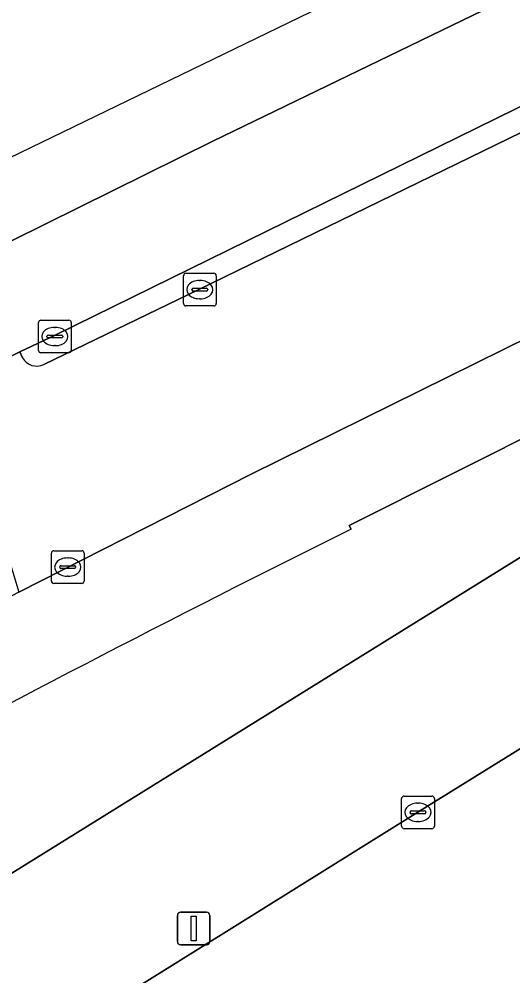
# Model space of a CAD drawing. Extents: x 159888 to 160761, y 384031 to 384750.
# Drawn here: x 160051.02 to 160066.11, y 384578.25 to 384607.52 of the extents above; entities that cross this region are included whole.
import ezdxf

# ---------------------------------------------------------------- set-up
doc = ezdxf.new("R2010")
doc.units = 0
for name, color, linetype in [('IMGEO_Groenvoorziening', 7, 'Continuous'), ('IMGEO_Haag', 7, 'Continuous'), ('IMGEO_Kolk', 7, 'Continuous'), ('IMGEO_Lichtmast', 7, 'Continuous'), ('IMGEO_Parkeervlak_open', 7, 'Continuous'), ('IMGEO_Rijbaan_lokaal_open', 7, 'Continuous'), ('IMGEO_Rijbaan_regionaal_gesloten', 7, 'Continuous'), ('IMGEO_Voetpad_open', 7, 'Continuous')]:
    doc.layers.add(name, color=color, linetype=linetype)

msp = doc.modelspace()

# ---------------------------------------------------------------- linework, layer by layer
at = {"layer": 'IMGEO_Groenvoorziening'}
for points in [[(160197.066, 384667.108), (160178.098, 384658.209), (160177.522, 384657.939), (160158.014, 384648.764), (160138.462, 384639.606), (160118.928, 384630.438), (160109.527, 384625.978), (160100.406, 384621.559), (160099.478, 384621.101), (160083.713, 384613.363), (160067.94, 384605.632), (160052.142, 384597.867), (160051.034, 384597.347), (160051.122, 384597.159)], [(160051.773, 384596.955), (160056.508, 384599.25), (160070.314, 384605.978), (160071.68, 384606.642), (160072.085, 384606.834), (160089.185, 384614.955), (160090.918, 384615.744), (160091.697, 384616.115), (160100.139, 384620.074), (160109.512, 384624.247), (160126.52, 384631.808), (160144.458, 384639.763), (160162.399, 384647.743), (160175.686, 384653.683), (160176.41, 384654.004), (160196.053, 384662.709)], [(160080.21, 384599.684), (160080.324, 384599.771), (160079.561, 384600.984), (160067.469, 384595.226), (160061.105, 384592.035), (160061.164, 384591.917)], [(160021.797, 384560.469), (160028.731, 384549.365), (160030.139, 384547.584), (160032.781, 384545.559), (160029.178, 384551.353), (160029.813, 384551.755), (160028.935, 384553.148), (160029.065, 384553.248), (160025.42, 384559.155), (160030.322, 384562.19), (160027.94, 384566.017), (160039.617, 384573.313), (160039.13, 384574.145), (160042.305, 384576.119), (160046.319, 384578.614), (160080.21, 384599.684)]]:
    msp.add_lwpolyline(points, dxfattribs=at)
for centre, radius, start, end in [((160051.558, 384597.411), 0.504, 209.9984, 295.2034), ((160293.123, 384125.251), 521.136, 116.42991, 118.43302)]:
    msp.add_arc(centre, radius, start, end, dxfattribs=at)
at = {"layer": 'IMGEO_Haag'}
for points in [[(160197.066, 384667.108), (160178.098, 384658.209), (160177.522, 384657.939), (160158.014, 384648.764), (160138.462, 384639.606), (160118.928, 384630.438), (160109.527, 384625.978), (160100.406, 384621.559), (160099.478, 384621.101), (160083.713, 384613.363), (160067.94, 384605.632), (160052.142, 384597.867), (160051.034, 384597.347), (160051.122, 384597.159)], [(160051.773, 384596.955), (160056.508, 384599.25), (160070.314, 384605.978), (160071.68, 384606.642), (160072.085, 384606.834), (160089.185, 384614.955), (160090.918, 384615.744), (160091.697, 384616.115), (160100.139, 384620.074), (160109.512, 384624.247), (160126.52, 384631.808), (160144.458, 384639.763), (160162.399, 384647.743), (160175.686, 384653.683), (160176.41, 384654.004), (160196.053, 384662.709)]]:
    msp.add_lwpolyline(points, dxfattribs=at)
msp.add_arc((160051.558, 384597.411), 0.504, 209.9984, 295.2034, dxfattribs=at)
at = {"layer": 'IMGEO_Kolk'}
for p, q in [((160056.04, 384598.822), (160056.04, 384599.674)), ((160056.115, 384599.748), (160056.967, 384599.748)), ((160057.041, 384599.674), (160057.041, 384598.822)), ((160056.342, 384599.291), (160056.74, 384599.291)), ((160056.528, 384599.528), (160056.553, 384599.528)), ((160056.299, 384599.242), (160056.299, 384599.254)), ((160056.737, 384599.205), (160056.339, 384599.205)), ((160056.783, 384599.254), (160056.783, 384599.242)), ((160056.967, 384598.748), (160056.115, 384598.748)), ((160056.551, 384598.968), (160056.526, 384598.968)), ((160051.608, 384597.387), (160051.608, 384598.239)), ((160051.683, 384598.313), (160052.535, 384598.313)), ((160052.609, 384598.239), (160052.609, 384597.387)), ((160051.867, 384597.807), (160051.867, 384597.819)), ((160051.91, 384597.856), (160052.308, 384597.856)), ((160052.096, 384598.093), (160052.121, 384598.093)), ((160052.351, 384597.819), (160052.351, 384597.807)), ((160052.305, 384597.77), (160051.907, 384597.77)), ((160052.119, 384597.533), (160052.094, 384597.533)), ((160052.535, 384597.313), (160051.683, 384597.313)), ((160052.002, 384590.332), (160052.002, 384591.184)), ((160052.077, 384591.258), (160052.929, 384591.258)), ((160053.003, 384591.184), (160053.003, 384590.332)), ((160052.304, 384590.801), (160052.702, 384590.801)), ((160052.49, 384591.038), (160052.515, 384591.038)), ((160052.261, 384590.752), (160052.261, 384590.764)), ((160052.699, 384590.715), (160052.301, 384590.715)), ((160052.745, 384590.764), (160052.745, 384590.752)), ((160052.929, 384590.258), (160052.077, 384590.258)), ((160052.513, 384590.478), (160052.488, 384590.478)), ((160062.709, 384582.827), (160062.709, 384583.679)), ((160062.784, 384583.753), (160063.636, 384583.753)), ((160063.197, 384583.533), (160063.222, 384583.533)), ((160063.71, 384583.679), (160063.71, 384582.827)), ((160062.968, 384583.247), (160062.968, 384583.259)), ((160063.406, 384583.21), (160063.008, 384583.21)), ((160063.011, 384583.296), (160063.409, 384583.296)), ((160063.452, 384583.259), (160063.452, 384583.247)), ((160063.22, 384582.973), (160063.195, 384582.973)), ((160063.636, 384582.753), (160062.784, 384582.753))]:
    msp.add_line(p, q, dxfattribs=at)
for points in [[(160056.04, 384598.822), (160056.04, 384599.674)], [(160056.115, 384599.748), (160056.967, 384599.748)], [(160057.041, 384599.674), (160057.041, 384598.822)], [(160056.967, 384598.748), (160056.115, 384598.748)], [(160051.608, 384597.387), (160051.608, 384598.239)], [(160051.683, 384598.313), (160052.535, 384598.313)], [(160052.609, 384598.239), (160052.609, 384597.387)], [(160052.535, 384597.313), (160051.683, 384597.313)], [(160052.002, 384590.332), (160052.002, 384591.184)], [(160052.077, 384591.258), (160052.929, 384591.258)], [(160053.003, 384591.184), (160053.003, 384590.332)], [(160052.929, 384590.258), (160052.077, 384590.258)], [(160062.709, 384582.827), (160062.709, 384583.679)], [(160062.784, 384583.753), (160063.636, 384583.753)], [(160063.71, 384583.679), (160063.71, 384582.827)], [(160063.636, 384582.753), (160062.784, 384582.753)]]:
    msp.add_lwpolyline(points, dxfattribs=at)
for centre, radius, start, end in [((160056.117, 384599.672), 0.0765, 91.552, 178.448), ((160056.117, 384599.672), 0.0765, 91.552, 178.448), ((160056.965, 384599.672), 0.0765, 1.552, 88.448), ((160056.965, 384599.672), 0.0765, 1.552, 88.448), ((160056.339, 384599.251), 0.0403, 85.8775, 175.7526), ((160056.744, 384599.253), 0.0386, 1.7309, 96.639), ((160056.336, 384599.241), 0.0366, 178.938, 274.7102), ((160056.74, 384599.248), 0.043, 264.8664, 352.4533), ((160056.117, 384598.824), 0.0765, 181.552, 268.448), ((160056.117, 384598.824), 0.0765, 181.552, 268.448), ((160056.965, 384598.824), 0.0765, 271.552, 358.448), ((160056.965, 384598.824), 0.0765, 271.552, 358.448), ((160051.685, 384598.237), 0.0765, 91.552, 178.448), ((160051.685, 384598.237), 0.0765, 91.552, 178.448), ((160052.533, 384598.237), 0.0765, 1.552, 88.448), ((160052.533, 384598.237), 0.0765, 1.552, 88.448), ((160051.907, 384597.816), 0.0403, 85.8775, 175.7526), ((160052.312, 384597.818), 0.0386, 1.7309, 96.639), ((160051.904, 384597.806), 0.0366, 178.938, 274.7102), ((160052.308, 384597.813), 0.043, 264.8664, 352.4533), ((160051.685, 384597.389), 0.0765, 181.552, 268.448), ((160051.685, 384597.389), 0.0765, 181.552, 268.448), ((160052.533, 384597.389), 0.0765, 271.552, 358.448), ((160052.533, 384597.389), 0.0765, 271.552, 358.448), ((160052.079, 384591.182), 0.0765, 91.552, 178.448), ((160052.079, 384591.182), 0.0765, 91.552, 178.448), ((160052.927, 384591.182), 0.0765, 1.552, 88.448), ((160052.927, 384591.182), 0.0765, 1.552, 88.448), ((160052.301, 384590.761), 0.0403, 85.8775, 175.7526), ((160052.706, 384590.763), 0.0386, 1.7309, 96.639), ((160052.298, 384590.751), 0.0366, 178.938, 274.7102), ((160052.702, 384590.758), 0.043, 264.8664, 352.4533), ((160052.079, 384590.334), 0.0765, 181.552, 268.448), ((160052.079, 384590.334), 0.0765, 181.552, 268.448), ((160052.927, 384590.334), 0.0765, 271.552, 358.448), ((160052.927, 384590.334), 0.0765, 271.552, 358.448), ((160062.786, 384583.677), 0.0765, 91.552, 178.448), ((160062.786, 384583.677), 0.0765, 91.552, 178.448), ((160063.634, 384583.677), 0.0765, 1.552, 88.448), ((160063.634, 384583.677), 0.0765, 1.552, 88.448), ((160063.008, 384583.256), 0.0403, 85.8775, 175.7526), ((160063.005, 384583.246), 0.0366, 178.938, 274.7102), ((160063.409, 384583.253), 0.043, 264.8664, 352.4533), ((160063.413, 384583.258), 0.0386, 1.7309, 96.639), ((160062.786, 384582.829), 0.0765, 181.552, 268.448), ((160062.786, 384582.829), 0.0765, 181.552, 268.448), ((160063.634, 384582.829), 0.0765, 271.552, 358.448), ((160063.634, 384582.829), 0.0765, 271.552, 358.448)]:
    msp.add_arc(centre, radius, start, end, dxfattribs=at)
for centre, major_axis, ratio, start_param, end_param in [((160056.527, 384599.248), (-0.387, 0.002), 0.722429, 4.712389, 7.853982), ((160056.552, 384599.248), (-0.39, 0.002), 0.717154, 1.570796, 4.712389), ((160052.095, 384597.813), (-0.387, 0.002), 0.722429, 4.712389, 7.853982), ((160052.12, 384597.813), (-0.39, 0.002), 0.717154, 1.570796, 4.712389), ((160052.489, 384590.758), (-0.387, 0.002), 0.722429, 4.712389, 7.853982), ((160052.514, 384590.758), (-0.39, 0.002), 0.717154, 1.570796, 4.712389), ((160063.196, 384583.253), (-0.387, 0.002), 0.722429, 4.712389, 7.853982), ((160063.221, 384583.253), (-0.39, 0.002), 0.717154, 1.570796, 4.712389)]:
    msp.add_ellipse(centre, major_axis=major_axis, ratio=ratio, start_param=start_param, end_param=end_param, dxfattribs=at)
at = {"layer": 'IMGEO_Lichtmast'}
for p, q in [((160055.854, 384579.298), (160055.854, 384580.098)), ((160055.854, 384580.098), (160055.854, 384579.298)), ((160055.954, 384580.198), (160056.744, 384580.198)), ((160056.744, 384580.198), (160055.954, 384580.198)), ((160056.844, 384580.098), (160056.844, 384579.298)), ((160056.844, 384579.298), (160056.844, 384580.098)), ((160056.744, 384579.198), (160055.954, 384579.198)), ((160055.954, 384579.198), (160056.744, 384579.198))]:
    msp.add_line(p, q, dxfattribs=at)
msp.add_lwpolyline([(160056.274, 384580.073), (160056.424, 384580.073), (160056.424, 384579.323), (160056.274, 384579.323), (160056.274, 384580.073)], dxfattribs=at)
for centre, start, end in [((160055.954, 384580.098), 90, 180), ((160055.954, 384580.098), 90, 180), ((160056.744, 384580.098), 0, 90), ((160056.744, 384580.098), 360, 90), ((160055.954, 384579.298), 180, 270), ((160055.954, 384579.298), 180, 270), ((160056.744, 384579.298), 270, 0), ((160056.744, 384579.298), 270, 0)]:
    msp.add_arc(centre, 0.1, start, end, dxfattribs=at)
at = {"layer": 'IMGEO_Parkeervlak_open'}
msp.add_lwpolyline([(160049.139, 384574.485), (160063.21, 384583.254), (160076.899, 384591.751), (160082.837, 384595.45), (160080.21, 384599.684), (160046.319, 384578.614), (160048.923, 384574.349)], close=True, dxfattribs=at)
at = {"layer": 'IMGEO_Rijbaan_lokaal_open'}
for points in [[(160058.105, 384593.605), (160070.11, 384599.533), (160074.153, 384601.473), (160074.57, 384601.665), (160072.085, 384606.834), (160071.68, 384606.642), (160070.314, 384605.978), (160056.508, 384599.25), (160051.773, 384596.955)], [(160051.122, 384597.159), (160051.034, 384597.347), (160018.929, 384581.642), (160020.333, 384578.732), (160020.644, 384578.882), (160035.478, 384585.873), (160037.477, 384586.735), (160038.966, 384587.378), (160047.306, 384590.469), (160050.544, 384591.519), (160051.012, 384589.991), (160058.105, 384593.605)], [(160059.065, 384573.296), (160086.219, 384590.183), (160086.266, 384590.212), (160084.176, 384593.575), (160084.062, 384593.505), (160082.837, 384595.45), (160076.899, 384591.751), (160063.21, 384583.254), (160049.139, 384574.485), (160048.923, 384574.349)]]:
    msp.add_lwpolyline(points, dxfattribs=at)
msp.add_arc((160051.558, 384597.411), 0.504, 209.9984, 295.2034, dxfattribs=at)
at = {"layer": 'IMGEO_Rijbaan_regionaal_gesloten'}
msp.add_lwpolyline([(160012.31, 384584.658), (160013.443, 384582.29), (160022.181, 384586.577), (160056.938, 384603.792), (160124.235, 384636.399), (160172.896, 384659.514), (160176.646, 384661.295), (160199.533, 384671.786), (160241.721, 384691.124), (160240.473, 384693.105), (160159.447, 384655.879), (160154.496, 384653.604), (160076.31, 384615.692)], close=True, dxfattribs=at)
for points in [[(160199.533, 384671.786), (160176.646, 384661.295), (160172.896, 384659.514), (160124.235, 384636.399), (160056.938, 384603.792), (160022.181, 384586.577), (160013.443, 384582.29)], [(160016.118, 384576.695), (160020.333, 384578.732), (160018.929, 384581.642), (160051.034, 384597.347), (160052.142, 384597.867), (160067.94, 384605.632), (160083.713, 384613.363), (160099.478, 384621.101), (160100.406, 384621.559), (160109.527, 384625.978), (160118.928, 384630.438), (160138.462, 384639.606), (160158.014, 384648.764), (160177.522, 384657.939), (160178.098, 384658.209), (160197.066, 384667.108)]]:
    msp.add_lwpolyline(points, dxfattribs=at)
at = {"layer": 'IMGEO_Voetpad_open'}
for points in [[(160075.919, 384602.309), (160074.57, 384601.665), (160074.153, 384601.473), (160070.11, 384599.533), (160058.105, 384593.605), (160051.012, 384589.991), (160046.967, 384587.883), (160029.623, 384577.749), (160022.04, 384572.846), (160021.324, 384572.294), (160020.659, 384571.68), (160020.053, 384571.009), (160019.508, 384570.287), (160019.03, 384569.518), (160018.927, 384569.315), (160018.623, 384568.711), (160018.29, 384567.87), (160018.033, 384567.003), (160017.855, 384566.116), (160017.756, 384565.217), (160017.738, 384564.312), (160020.72, 384565.855)], [(160061.164, 384591.917), (160061.105, 384592.035), (160067.469, 384595.226), (160079.561, 384600.984), (160080.324, 384599.771), (160084.176, 384593.575), (160085.312, 384594.267)]]:
    msp.add_lwpolyline(points, dxfattribs=at)
msp.add_arc((160293.123, 384125.251), 521.136, 116.42991, 118.43302, dxfattribs=at)

doc.saveas('drawing.dxf')
